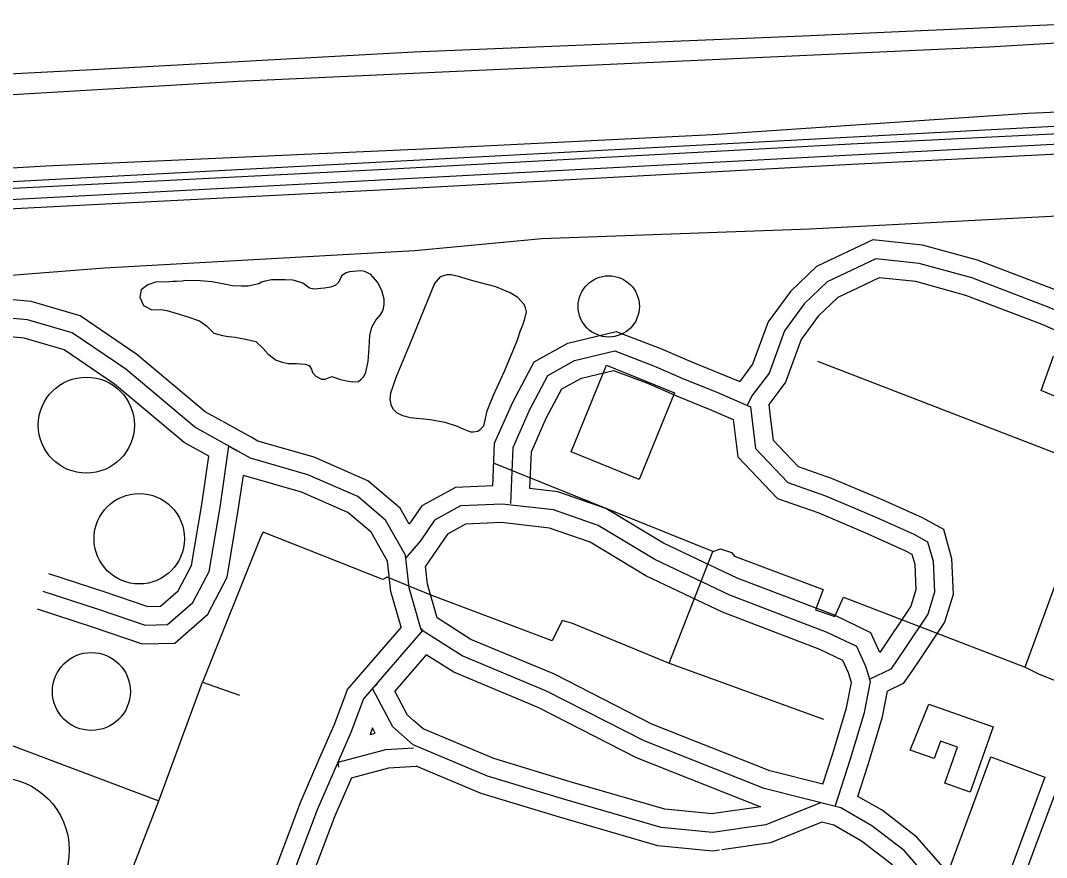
# Model space of a CAD drawing. Extents: x 3477039 to 3515015, y 546746 to 572297.
# Drawn here: x 3497168 to 3497998, y 566450 to 567128 of the extents above; entities that cross this region are included whole.
import ezdxf

# ---------------------------------------------------------------- set-up
doc = ezdxf.new("R2010")
doc.units = 0
for name, color, linetype in [('V-BLDG-OTLN', 7, 'Continuous'), ('V-DOMW-TANK', 7, 'Continuous'), ('V-RAIL-TRAK', 7, 'Continuous'), ('V-ROAD-CNTR', 7, 'Continuous'), ('V-SITE-OTLN', 7, 'Continuous'), ('V-SITE-VEGE', 7, 'Continuous'), ('V-TOPO-SHOR', 7, 'Continuous'), ('V-UTIL-LINE', 7, 'Continuous')]:
    doc.layers.add(name, color=color, linetype=linetype)

msp = doc.modelspace()

# ---------------------------------------------------------------- linework, layer by layer
at = {"layer": 'V-BLDG-OTLN'}
for points in [[(3497993.877, 566828.199), (3498003.807, 566855.88), (3498017.242, 566851.044), (3498021.2090000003, 566861.919), (3498050.768, 566850.487), (3498037.61, 566815.747), (3498010.767, 566826.01), (3498009.13, 566821.783)], [(3497697.309567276, 566826.2183211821), (3497668.5996246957, 566756.052461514), (3497613.6797345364, 566778.52441657), (3497642.390677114, 566848.690276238)], [(3497903.159, 566574.2980000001), (3497955.182, 566555.958), (3497936.537, 566503.058), (3497915.8910000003, 566510.335), (3497926.184, 566539.537), (3497912.446, 566544.383), (3497907.461, 566530.242), (3497888.059, 566537.082)], [(3497953.079, 566531.669), (3497996.84, 566515.308), (3497960.261, 566416.152), (3497916.4280000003, 566432.323)]]:
    msp.add_lwpolyline(points, close=True, dxfattribs=at)
at = {"layer": 'V-DOMW-TANK'}
for centre, radius in [((3497644.123912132, 566896.2024641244), 24.762612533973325), ((3497221.5457034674, 566800.1321537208), 38.84688908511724), ((3497264.364703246, 566708.2217418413), 36.58442990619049), ((3497225.6358842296, 566584.5958938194), 31.529306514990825), ((3497149.146297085, 566456.4447998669), 58.55214421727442)]:
    msp.add_circle(centre, radius, dxfattribs=at)
at = {"layer": 'V-RAIL-TRAK'}
for points in [[(3496748.3610947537, 566970.0623116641), (3496854.142, 566975.9990000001), (3497225.7830000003, 566995.117), (3497463.469, 567007.227), (3497840.017, 567027.676), (3498415.8510000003, 567056.471), (3498797.938, 567077.797), (3499310.245, 567103.792), (3499724.541, 567125.38), (3499942.426, 567137.388)], [(3496303.6380000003, 566929.833), (3496523.122, 566940.956), (3496855.0270000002, 566959.584), (3497226.6240000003, 566978.7000000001), (3497464.3340000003, 566990.81), (3497840.873, 567011.259), (3498416.719, 567040.054), (3498798.812, 567061.378), (3499311.089, 567087.375), (3499725.4220000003, 567108.963), (3499934.535, 567121.104)]]:
    msp.add_lwpolyline(points, dxfattribs=at)
at = {"layer": 'V-ROAD-CNTR'}
for points in [[(3503182.1655975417, 567300.707372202), (3501927.483106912, 567235.534502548), (3501194.2315734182, 567195.267583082), (3499925.647110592, 567129.3077150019), (3496300.159361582, 566936.820099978), (3495113.2447354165, 566872.261229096)], [(3500959.917042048, 567197.6035784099), (3499924.886112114, 567143.7876860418), (3496678.130605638, 566971.408030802)], [(3498139.4266830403, 566852.2592690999), (3498086.9117880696, 566873.5852264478), (3498006.1179496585, 566909.2601550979), (3497942.408077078, 566933.536106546), (3497898.028165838, 566945.811081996), (3497857.66724656, 566950.1790732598), (3497812.2343374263, 566928.54911652), (3497790.999379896, 566908.243157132), (3497773.0084158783, 566883.700206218), (3497760.476440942, 566849.4922746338), (3497750.02246185, 566835.5483025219)], [(3497331.3292992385, 566803.3963668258), (3497317.7543263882, 566810.9833516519), (3497262.481436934, 566857.3322589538), (3497216.466528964, 566888.5621964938), (3497176.901608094, 566900.1881732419), (3497123.9537139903, 566905.058163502), (3497062.1188376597, 566902.7091682), (3497016.8799281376, 566911.9271497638), (3496977.681006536, 566927.3771188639), (3496938.6590845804, 566930.12911336), (3496786.387389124, 566923.11912738), (3496619.017723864, 566912.3761488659), (3496433.479094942, 566899.003175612), (3496312.127337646, 566891.520190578)], [(3498147.865666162, 566832.643308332), (3498081.0587997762, 566859.7722540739), (3498000.4139610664, 566895.3811828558), (3497937.728086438, 566919.2671350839), (3497895.203171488, 566931.0291115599), (3497860.2782413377, 566934.8091039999), (3497820.8593201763, 566916.0421415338), (3497802.318357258, 566898.3121769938), (3497786.36238917, 566876.5452205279), (3497773.8014142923, 566842.260289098), (3497759.91244207, 566823.7333261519), (3497756.028449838, 566816.123341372)], [(3498128.5077048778, 566824.31432499), (3498075.2058114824, 566845.9592817), (3497994.7099724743, 566881.5022106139), (3497933.048095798, 566904.9981636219), (3497892.3781771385, 566916.247141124), (3497862.8892361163, 566919.4391347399), (3497829.4843029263, 566903.535166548), (3497813.63733462, 566888.381196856), (3497799.716362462, 566869.390234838), (3497787.1263876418, 566835.028303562), (3497780.8354002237, 566826.6363203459)], [(3497320.531320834, 566775.063423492), (3497300.6463606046, 566786.177401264), (3497244.37347315, 566833.366306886), (3497203.504554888, 566861.1022514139), (3497171.245619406, 566870.5822324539), (3497123.145715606, 566875.0062236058), (3497059.65884258, 566872.593228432), (3497008.319945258, 566883.0552075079), (3496970.9710199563, 566897.775178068), (3496938.293085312, 566900.0811734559), (3496788.037385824, 566893.1631872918), (3496621.057719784, 566882.4462087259), (3496435.481090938, 566869.0692354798), (3496303.7583543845, 566860.947251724)], [(3497977.7110064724, 566385.836201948), (3497923.023115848, 566410.126153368), (3497883.101195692, 566455.794062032), (3497856.796248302, 566475.956021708), (3497831.9272980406, 566490.3339929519), (3497769.7974223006, 566505.9719616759), (3497672.7426164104, 566544.6048844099), (3497593.8657741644, 566584.9018038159), (3497525.6519105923, 566613.4417467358), (3497492.499976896, 566634.5587045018), (3497482.6979965, 566668.4816366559), (3497479.749002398, 566694.880583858), (3497463.59303471, 566723.2105271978), (3497441.2200794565, 566742.3044890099), (3497400.660160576, 566759.9784536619), (3497354.4272530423, 566773.301427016), (3497309.200343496, 566798.5803764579), (3497253.427455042, 566845.3492829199), (3497209.985541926, 566874.832223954), (3497174.0736137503, 566885.385202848), (3497123.549714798, 566890.032193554)], [(3497550.3608611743, 566750.95447171), (3497551.803858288, 566785.5834024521), (3497566.6138286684, 566818.82933596), (3497583.670794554, 566851.273271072), (3497611.0547397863, 566866.4472407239), (3497650.07266175, 566875.80422201), (3497686.829588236, 566861.8742498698), (3497710.4755409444, 566851.5142705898), (3497750.02246185, 566835.5483025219)], [(3497564.774832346, 566736.5895004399), (3497566.671828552, 566782.096409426), (3497580.11780166, 566812.280349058), (3497594.861772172, 566840.3252929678), (3497616.538728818, 566852.337268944), (3497649.07766374, 566860.1402533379), (3497681.158599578, 566847.982277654), (3497704.656552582, 566837.687298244), (3497731.08749972, 566827.0163195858), (3497758.6984444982, 566814.957343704)], [(3497580.2978013, 566748.826475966), (3497581.5397988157, 566778.6094164), (3497593.621774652, 566805.7313621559), (3497606.0527497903, 566829.377314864), (3497622.02271785, 566838.2272971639), (3497648.0826657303, 566844.4762846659), (3497675.48761092, 566834.0903054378), (3497698.8375642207, 566823.8603258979), (3497725.2765113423, 566813.1863472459), (3497744.8294722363, 566804.646364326)], [(3497780.8354002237, 566826.6363203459), (3497773.568414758, 566816.941339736)], [(3497969.246023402, 566406.0071616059), (3498065.2638313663, 566662.4586487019), (3498128.50670488, 566824.31432499)], [(3497758.6984444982, 566814.957343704), (3497762.741436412, 566781.2764110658), (3497789.080383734, 566753.8204659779), (3497819.406323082, 566743.05448751), (3497859.7052424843, 566725.857521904), (3497890.8791801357, 566711.9625496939), (3497902.058157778, 566705.81956198), (3497906.553148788, 566689.9375937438), (3497907.5031468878, 566664.921643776), (3497902.096157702, 566647.20467921), (3497882.999195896, 566618.507736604), (3497872.165217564, 566602.7727680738), (3497855.1692515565, 566594.6837842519)], [(3497773.568414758, 566816.941339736), (3497775.0464118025, 566804.6323643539)], [(3497744.8454722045, 566804.50436461), (3497744.828472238, 566804.6473643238)], [(3497744.8294722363, 566804.646364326), (3497748.445465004, 566774.510424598), (3497780.714400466, 566740.8734918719), (3497813.9483339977, 566729.0745154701), (3497853.708254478, 566712.108549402), (3497884.20219349, 566698.5155765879), (3497889.3341832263, 566695.695582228), (3497891.6321786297, 566687.577598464), (3497892.4181770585, 566666.880639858), (3497888.3911851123, 566653.68466625), (3497863.4482349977, 566616.20474121)], [(3497775.0464118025, 566804.6323643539), (3497777.0374078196, 566788.0423975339), (3497797.446367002, 566766.767440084), (3497824.8643121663, 566757.0344595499), (3497865.70223049, 566739.606494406), (3497897.5561667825, 566725.4095228), (3497914.78213233, 566715.9435417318), (3497921.474118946, 566692.2975890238), (3497922.5881167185, 566662.9626476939), (3497915.801130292, 566640.7246921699), (3497895.421171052, 566610.098753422), (3497889.240183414, 566601.1217713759)], [(3497354.741252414, 566790.310392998), (3497331.920298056, 566803.065367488)], [(3497482.7319964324, 566719.9305337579), (3497475.324011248, 566732.918507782), (3497449.2590633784, 566755.163463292), (3497405.754150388, 566774.1204253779), (3497360.239241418, 566787.237399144), (3497354.741252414, 566790.310392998)], [(3497186.312589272, 566665.7316421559), (3497231.871498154, 566650.923671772), (3497269.080423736, 566638.2306971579), (3497287.3053872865, 566638.67969626), (3497307.789346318, 566656.48466065), (3497320.9343200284, 566681.792610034), (3497329.664302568, 566733.6875062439), (3497336.862288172, 566783.1194073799), (3497343.090275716, 566779.6374143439)], [(3497190.949579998, 566679.996613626), (3497236.6114886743, 566665.155643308), (3497271.38841912, 566653.2916670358), (3497281.5393988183, 566653.5416665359), (3497295.794370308, 566665.9326417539), (3497306.5343488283, 566686.6106003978), (3497314.8443322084, 566736.0125015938), (3497320.531320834, 566775.063423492)], [(3497181.675598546, 566651.466670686), (3497227.131507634, 566636.6917002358), (3497266.7724283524, 566623.1697272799), (3497293.0713757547, 566623.8177259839), (3497319.784322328, 566647.0366795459), (3497335.3342912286, 566676.97461967), (3497344.4842729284, 566731.3625108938), (3497348.56326477, 566759.3804548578)], [(3497476.250009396, 566636.7607000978), (3497467.93302603, 566665.5456425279), (3497465.1850315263, 566690.1385933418), (3497451.8620581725, 566713.5025466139), (3497433.1810955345, 566729.4455147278), (3497395.566170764, 566745.836481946), (3497348.56326477, 566759.3804548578)], [(3497550.3608611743, 566750.95447171), (3497520.0459218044, 566749.583474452), (3497492.90297609, 566734.6975042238), (3497482.7319964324, 566719.9305337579)], [(3497863.4482349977, 566616.20474121), (3497856.061249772, 566632.1477093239), (3497826.613308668, 566646.231681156), (3497747.8624661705, 566676.3256209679), (3497688.3895851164, 566704.5755644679), (3497641.878678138, 566732.6925082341), (3497602.8347562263, 566746.2514811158), (3497580.2978013, 566748.826475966)], [(3497827.183307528, 566491.5279905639), (3497839.66228257, 566530.0299135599), (3497850.8792601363, 566567.66983828), (3497855.76725036, 566592.663788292), (3497852.139257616, 566604.9307637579), (3497844.7202724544, 566620.94473173), (3497820.6903205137, 566632.436708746), (3497741.9584779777, 566662.523648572), (3497681.273599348, 566691.34959092), (3497635.46769096, 566719.0395355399), (3497599.48276293, 566731.536510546), (3497557.9538459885, 566736.2815010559), (3497524.2039134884, 566734.7565041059), (3497503.2369554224, 566723.2575271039), (3497491.710978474, 566706.523560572), (3497479.9910019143, 566692.712588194)], [(3497817.2393274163, 566509.497954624), (3497825.338311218, 566534.48490465), (3497836.2972893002, 566571.2598311), (3497840.3402812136, 566591.9347897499), (3497838.06728576, 566599.622774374), (3497833.379295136, 566609.7417541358), (3497814.76733236, 566618.641736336), (3497736.0544897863, 566648.7216761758), (3497674.1576135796, 566678.1236173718), (3497629.056703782, 566705.3865628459), (3497596.130769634, 566716.8215399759), (3497557.43784702, 566721.2425311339), (3497528.3619051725, 566719.9295337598), (3497513.5709347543, 566711.817549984), (3497495.8279702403, 566686.0576015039)], [(3497817.2393274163, 566509.497954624), (3497774.42241305, 566520.2759330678), (3497678.941604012, 566558.281857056), (3497600.181761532, 566598.518776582), (3497532.6268966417, 566626.783720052), (3497505.33795122, 566644.1656852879), (3497497.46296697, 566671.4176307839), (3497495.8279702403, 566686.0576015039)], [(3497492.254977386, 566635.4077028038), (3497493.5809747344, 566633.870705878), (3497445.740070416, 566578.5428165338), (3497435.5830907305, 566551.4028708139), (3497408.28814532, 566488.82999596), (3497382.437197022, 566420.231133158), (3497359.7782423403, 566344.456284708), (3497340.094281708, 566299.1983752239), (3497319.755322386, 566212.916547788), (3497318.4453250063, 566213.323546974)], [(3497476.250009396, 566636.7607000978), (3497432.634096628, 566586.3198009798), (3497431.079099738, 566582.16480929)], [(3497496.451968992, 566614.2577451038), (3497471.0810197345, 566584.9168037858)], [(3497767.1734275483, 566491.1649912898), (3497765.17243155, 566491.6679902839), (3497666.543628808, 566530.9279117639), (3497587.5497867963, 566571.28483105), (3497518.6769245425, 566600.0997734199), (3497496.451968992, 566614.256745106)], [(3497889.240183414, 566601.1217713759), (3497882.2401974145, 566590.955791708), (3497869.535222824, 566584.908803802)], [(3497815.271331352, 566494.5259845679), (3497771.15741958, 566476.5930204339), (3497728.091505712, 566470.5790324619), (3497686.590588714, 566474.5960244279), (3497608.630744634, 566497.171979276), (3497546.128869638, 566516.200941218), (3497485.824990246, 566541.393890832), (3497469.457022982, 566556.09486143), (3497452.9990558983, 566586.937799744), (3497456.7220484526, 566590.391792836)], [(3497431.079099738, 566582.16480929), (3497421.675118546, 566557.0338595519), (3497410.2351414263, 566530.8079120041)], [(3497486.510988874, 566560.9398517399), (3497481.4459990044, 566565.4888426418), (3497471.080019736, 566584.915803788)], [(3497845.6152706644, 566499.7469741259), (3497853.986253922, 566525.5749224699), (3497865.4612309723, 566564.0798454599), (3497869.535222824, 566584.908803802)], [(3497452.9840559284, 566555.1038634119), (3497450.990059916, 566549.7778740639)], [(3497455.232051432, 566550.88987184), (3497452.9840559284, 566555.1038634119)], [(3497729.0765037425, 566485.8620018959), (3497727.77250635, 566485.68000226), (3497689.423583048, 566489.3919948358), (3497612.9017360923, 566511.551950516), (3497551.2168594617, 566530.331912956), (3497493.9549739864, 566554.2538651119), (3497486.510988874, 566560.9398517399)], [(3497450.990059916, 566549.7778740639), (3497455.232051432, 566550.88987184)], [(3497425.706110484, 566523.2999270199), (3497425.150111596, 566527.4869186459), (3497463.834034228, 566537.63989834), (3497486.1599895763, 566538.9738956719)], [(3497410.2351414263, 566530.8079120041), (3497394.3861731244, 566494.4769846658), (3497368.216225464, 566425.03012356), (3497345.664270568, 566349.6142743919), (3497325.8033102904, 566303.9483657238), (3497308.847344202, 566232.021509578)], [(3497435.9910899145, 566514.8239439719), (3497466.20802948, 566522.7549281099), (3497488.356985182, 566524.078925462)], [(3497733.5894947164, 566456.201061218), (3497728.410505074, 566455.478062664), (3497683.7575943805, 566459.8000540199), (3497604.3597531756, 566482.7920080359), (3497541.0408798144, 566502.0699694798), (3497488.356985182, 566524.078925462)], [(3497435.9920899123, 566514.82494397), (3497422.190117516, 566483.1830072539), (3497396.65816858, 566415.432142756), (3497373.8922141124, 566339.298295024), (3497354.3852531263, 566294.4483847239), (3497337.56328677, 566223.083527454)], [(3497969.2480233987, 566406.0081616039), (3497932.13709762, 566422.491128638), (3497893.4111750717, 566466.7910400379), (3497865.1472316, 566488.453996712), (3497845.6152706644, 566499.7469741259)], [(3497767.236427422, 566491.1909912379), (3497767.236427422, 566491.1909912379), (3497729.0765037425, 566485.8620018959)], [(3497816.371329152, 566478.7810160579), (3497775.0784117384, 566461.99504963), (3497735.5644907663, 566456.4770606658)], [(3497836.298289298, 566470.4800326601), (3497826.233309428, 566476.2990210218), (3497816.3723291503, 566478.7810160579)], [(3497958.7100444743, 566377.8632178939), (3497913.909134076, 566397.7611780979), (3497872.7912163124, 566444.7970840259), (3497848.4452650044, 566463.4580467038), (3497836.298289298, 566470.4800326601)]]:
    msp.add_lwpolyline(points, dxfattribs=at)
at = {"layer": 'V-SITE-OTLN'}
msp.add_lwpolyline([(3496443.852, 566895.801), (3496666.105, 566904.022), (3496857.4390000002, 566914.5160000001), (3496934.889, 566913.566), (3497006.169, 566916.111), (3497146.4960000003, 566920.476), (3497236.36, 566927.365), (3497487.353, 566941.468), (3497589.855, 566951.255), (3497806.663, 566958.878), (3498047.997, 566971.551)], dxfattribs=at)
at = {"layer": 'V-SITE-VEGE'}
for points in [[(3496515.665, 567198.729), (3496575.004, 567119.011), (3496607.223, 567097.267), (3496641.421, 567078.454), (3496694.236, 567059.537), (3496734.392, 567054.411), (3496807.927, 567059.877), (3496987.369, 567075.53), (3497226.575, 567087.906), (3497486.376, 567102.125), (3497801.051, 567115.056), (3498130.437, 567129.867)], [(3498240.8140000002, 567063.582), (3497982.994, 567052.289), (3497728.077, 567035.102), (3497499.6550000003, 567023.6460000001), (3497188.894, 567009.711), (3496977.127, 566997.181), (3496683.032, 566984.134), (3496471.305, 566978.463), (3496363.484, 566976.128), (3496347.829, 566981.117), (3496344.96, 566993.876), (3496351.051, 567031.084), (3496356.083, 567054.577), (3496382.086, 567147.537)]]:
    msp.add_lwpolyline(points, dxfattribs=at)
at = {"layer": 'V-TOPO-SHOR'}
for points in [[(3496447.489, 567288.813), (3496523.968, 567166.617), (3496549.0130000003, 567133.806), (3496577.009, 567098.009), (3496606.586, 567078.532), (3496652.4590000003, 567053.02), (3496696.927, 567040.88), (3496728.112, 567042.18), (3497344.466, 567078.612), (3497951.858, 567106.1900000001), (3498586.035, 567144.003), (3499255.815, 567177.149), (3499385.022, 567183.805), (3499413.239, 567185.1240000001), (3499439.97, 567186.449), (3499459.286, 567189.304), (3499545.738, 567246.693), (3499559.18, 567259.977), (3499605.739, 567350.267), (3499844.4, 567839.088)], [(3497420.119, 566839.551), (3497427.16, 566837.157), (3497431.856, 566835.955), (3497436.948, 566835.14), (3497441.654, 566835.504), (3497443.622, 566837.061), (3497445.988, 566839.397), (3497447.577, 566842.916), (3497449.588, 566851.528), (3497450.44, 566862.89), (3497450.8880000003, 566872.686), (3497452.4960000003, 566879.3420000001), (3497455.666, 566885.201), (3497459.218, 566889.1), (3497461.196, 566892.223), (3497461.995, 566894.571), (3497462.406, 566898.0970000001), (3497462.431, 566902.015), (3497460.512, 566909.083), (3497457.024, 566915.767), (3497451.575, 566922.071), (3497446.8850000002, 566924.451), (3497443.36, 566924.865), (3497434.339, 566924.133), (3497431.59, 566923.365), (3497428.049, 566921.035), (3497427.252, 566918.688), (3497425.27, 566915.171), (3497422.907, 566913.226), (3497418.9790000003, 566911.682), (3497414.27, 566910.926), (3497405.644, 566910.193), (3497402.119, 566910.998), (3497396.6550000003, 566914.948), (3497394.308, 566915.747), (3497388.83, 566917.346), (3497382.17, 566917.778), (3497376.681, 566917.811), (3497371.1950000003, 566917.844), (3497366.091, 566916.697), (3497363.343, 566915.931), (3497360.981, 566914.377), (3497352.349, 566912.468), (3497346.86, 566912.501), (3497339.807, 566912.935), (3497331.5840000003, 566914.551), (3497323.364, 566916.169), (3497313.568, 566917.01), (3497301.81, 566917.078), (3497299.0640000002, 566916.703), (3497294.358, 566916.341), (3497291.515, 566916.259), (3497288.6720000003, 566915.98), (3497277.6010000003, 566915.9500000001), (3497271.3140000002, 566913.633), (3497265.901, 566909.746), (3497264.8850000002, 566903.58), (3497267.785, 566896.897), (3497274.429, 566893.526), (3497281.681, 566893.68), (3497286.772, 566892.867), (3497293.815, 566890.8640000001), (3497303.596, 566887.671), (3497312.984, 566884.48), (3497318.84, 566880.525), (3497321.957, 566877.3690000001), (3497324.685, 566874.611), (3497331.73, 566872.61), (3497336.4280000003, 566871.797), (3497341.912, 566871.373), (3497351.7, 566869.356), (3497358.747, 566867.746), (3497364.594, 566862.2220000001), (3497368.485, 566857.496), (3497375.1210000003, 566852.752), (3497379.815, 566851.157), (3497384.904, 566849.951), (3497391.566, 566849.912), (3497398.619, 566849.478), (3497401.7490000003, 566848.284), (3497403.69, 566845.527), (3497404.458, 566842.781), (3497407.184, 566839.629), (3497411.8740000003, 566837.247), (3497414.6180000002, 566837.233), (3497420.119, 566839.551)], [(3497503.27, 566914.711), (3497482.987, 566865.049), (3497472.2490000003, 566839.242), (3497469.062, 566830.638), (3497467.467, 566825.944), (3497467.045, 566820.851), (3497467.807, 566816.927), (3497469.3510000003, 566813.39), (3497472.47, 566810.236), (3497477.1580000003, 566807.854), (3497483.421, 566806.251), (3497499.875, 566804.585), (3497511.622, 566802.556), (3497521.401, 566799.361), (3497526.875, 566796.977), (3497532.35, 566794.593), (3497534.701, 566794.579), (3497538.234, 566795.343), (3497540.2, 566796.506), (3497542.9620000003, 566799.625), (3497543.767, 566803.15), (3497545.778, 566811.76), (3497550.948, 566824.273), (3497559.686, 566843.819), (3497567.241, 566861.807), (3497570.4220000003, 566869.235), (3497572.816, 566876.669), (3497574.807, 566881.752), (3497576.406, 566887.23), (3497577.61, 566891.927), (3497576.847, 566895.066), (3497575.685, 566897.819), (3497570.623, 566903.336), (3497564.3740000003, 566907.2930000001), (3497552.643, 566912.0650000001), (3497534.25, 566916.877), (3497522.511, 566920.476), (3497516.639, 566921.686), (3497513.113, 566921.707), (3497510.362, 566920.939), (3497507.616, 566920.1730000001), (3497506.035, 566918.221), (3497503.27, 566914.711)]]:
    msp.add_lwpolyline(points, dxfattribs=at)
at = {"layer": 'V-UTIL-LINE'}
for p, q in [((3497728.411, 566697.936), (3497550.827, 566769.421)), ((3497693.103, 566607.439), (3497817.736, 566562.328))]:
    msp.add_line(p, q, dxfattribs=at)
for points in [[(3497981.0810000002, 566604.219), (3498039.549, 566764.107), (3497813.276, 566851.726)], [(3497615.967, 566639.398), (3497606.36, 566642.079), (3497598.387, 566625.502), (3497499.752, 566662.831), (3497499.752, 566662.831), (3497464.841, 566677.036), (3497461.3310000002, 566675.308), (3497364.448, 566713.501), (3497362.679, 566710.013), (3497315.612, 566592.185), (3497345.294, 566581.511)], [(3497615.967, 566639.398), (3497693.103, 566607.439), (3497728.411, 566697.936), (3497734.471, 566700.1680000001), (3497743.523, 566697.09), (3497745.774, 566694.055), (3497817.423, 566667.1730000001), (3497811.279, 566650.58), (3497827.12, 566645.194), (3497834.018, 566661.027), (3497981.0810000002, 566604.219), (3497991.632, 566598.866), (3498030.092, 566583.518)], [(3496940.023, 566622.547), (3496947.863, 566621.38), (3497280.073, 566496.095)], [(3497211.762, 566319.373), (3497280.073, 566496.095), (3497315.612, 566592.185)]]:
    msp.add_lwpolyline(points, dxfattribs=at)

doc.saveas('drawing.dxf')
